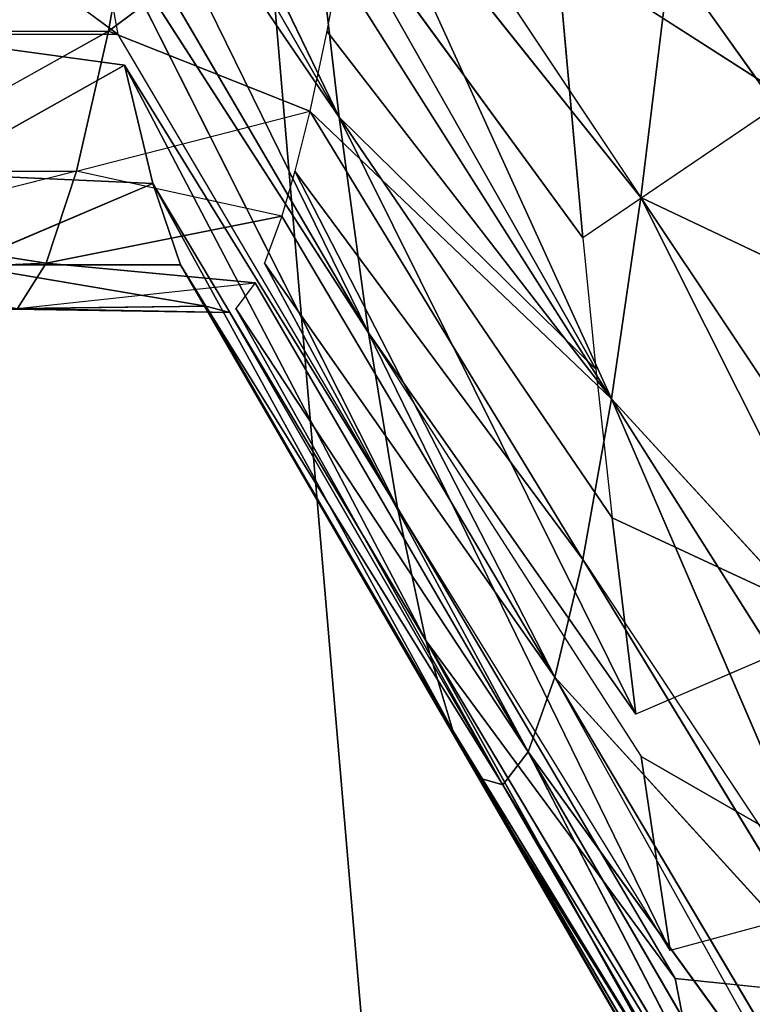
# Model space of a CAD drawing. Extents: x 143 to 263, y -61 to 82.
# Tile 533 of 656: x 247.943 to 248.237, y 70.385 to 70.78. Entities that reach past the tile are written whole.
import ezdxf

# ---------------------------------------------------------------- set-up
doc = ezdxf.new("R2010")
doc.units = 0
doc.header["$LTSCALE"] = 25.4
doc.layers.get('0').update_dxf_attribs({"color": 13, "linetype": 'CONTINUOUS'})

# ---------------------------------------------------------------- blocks, each defined once
blk = doc.blocks.new('ICE-BALL-8126_STL')
at = {"color": 41}
for p, q in [((11.42806, 44.34014, 93.90325), (11.58173, 44.44952, 93.79245)), ((11.42806, 44.34014, 93.90325), (11.58173, 44.44952, 93.79245)), ((11.52429, 44.32842, 94.05195), (11.58173, 44.44952, 93.79245)), ((11.52429, 44.32842, 94.05195), (11.58173, 44.44952, 93.79245)), ((11.68831, 44.43779, 93.95715), (11.52429, 44.32842, 94.05195)), ((11.68831, 44.43779, 93.95715), (11.52429, 44.32842, 94.05195)), ((11.73138, 44.43243, 94.03579), (11.52429, 44.32842, 94.05195)), ((11.73138, 44.43243, 94.03579), (11.52429, 44.32842, 94.05195)), ((11.73138, 44.43243, 94.03579), (11.6051, 44.3167, 94.20957)), ((11.73138, 44.43243, 94.03579), (11.6051, 44.3167, 94.20957)), ((11.84639, 44.43131, 95.5601), (11.83741, 44.34221, 95.58592)), ((11.6051, 44.3167, 94.20957), (11.77781, 44.42607, 94.13174)), ((11.6051, 44.3167, 94.20957), (11.77781, 44.42607, 94.13174)), ((11.80342, 44.42409, 95.67464), (11.74839, 44.32864, 95.79641)), ((11.80342, 44.42409, 95.67464), (11.82613, 44.34026, 95.61684)), ((11.6051, 44.3167, 94.20957), (11.83741, 44.41661, 94.27989)), ((11.6051, 44.3167, 94.20957), (11.83741, 44.41661, 94.27989)), ((11.66938, 44.30515, 94.37367), (11.83741, 44.41661, 94.27989)), ((11.66938, 44.30515, 94.37367), (11.84901, 44.41452, 94.3135)), ((11.71653, 44.29395, 94.54167), (11.84901, 44.41452, 94.3135)), ((11.71653, 44.29395, 94.54167), (11.84901, 44.41452, 94.3135)), ((11.69577, 44.40942, 95.89565), (11.65272, 44.31689, 95.96781)), ((11.69577, 44.40942, 95.89565), (11.73137, 44.32638, 95.83005)), ((11.90124, 44.40332, 94.49957), (11.71653, 44.29395, 94.54167)), ((11.90921, 44.40118, 94.53617), (11.71653, 44.29395, 94.54167)), ((11.90921, 44.40118, 94.53617), (11.74651, 44.28324, 94.71096)), ((11.90921, 44.40118, 94.53617), (11.74651, 44.28324, 94.71096)), ((11.93444, 44.39261, 94.68707), (11.74651, 44.28324, 94.71096)), ((11.93444, 44.39261, 94.68707), (11.74651, 44.28324, 94.71096)), ((11.48466, 44.38748, 96.19715), (11.42513, 44.29474, 96.26389)), ((11.48466, 44.38748, 96.19715), (11.54051, 44.30521, 96.12846)), ((11.94545, 44.38644, 94.79984), (11.74651, 44.28324, 94.71096)), ((11.94545, 44.38644, 94.79984), (11.74651, 44.28324, 94.71096)), ((11.94545, 44.38644, 94.79984), (11.75973, 44.27315, 94.87905)), ((11.94545, 44.38644, 94.79984), (11.75973, 44.27315, 94.87905)), ((11.94909, 44.38253, 94.87325), (11.75695, 44.26345, 95.04557)), ((11.94909, 44.38253, 94.87325), (11.75695, 44.26345, 95.04557)), ((11.94909, 44.38253, 94.87325), (11.75973, 44.27315, 94.87905)), ((11.94909, 44.38253, 94.87325), (11.75973, 44.27315, 94.87905)), ((11.73792, 44.25313, 95.21436), (11.946, 44.37282, 95.05769)), ((11.73792, 44.25313, 95.21436), (11.946, 44.37282, 95.05769)), ((11.75695, 44.26345, 95.04557), (11.946, 44.37282, 95.05769)), ((11.75695, 44.26345, 95.04557), (11.946, 44.37282, 95.05769)), ((11.92492, 44.36251, 95.24464), (11.73792, 44.25313, 95.21436)), ((11.92492, 44.36251, 95.24464), (11.73792, 44.25313, 95.21436)), ((11.90921, 44.35763, 95.32964), (11.70193, 44.24223, 95.38348)), ((11.90921, 44.35763, 95.32964), (11.70193, 44.24223, 95.38348)), ((11.90921, 44.35763, 95.32964), (11.73792, 44.25313, 95.21436)), ((11.90921, 44.35763, 95.32964), (11.73792, 44.25313, 95.21436)), ((11.88506, 44.35161, 95.43196), (11.70193, 44.24223, 95.38348)), ((11.88506, 44.35161, 95.43196), (11.70193, 44.24223, 95.38348)), ((11.83741, 44.34221, 95.58592), (11.88506, 44.35161, 95.43196)), ((11.83741, 44.34221, 95.58592), (11.88506, 44.35161, 95.43196)), ((11.83741, 44.34221, 95.58592), (11.64872, 44.23089, 95.5504)), ((11.83741, 44.34221, 95.58592), (11.70193, 44.24223, 95.38348)), ((11.83741, 44.34221, 95.58592), (11.70193, 44.24223, 95.38348)), ((11.42806, 44.34014, 93.90325), (11.52429, 44.32842, 94.05195)), ((11.42806, 44.34014, 93.90325), (11.52429, 44.32842, 94.05195)), ((11.82613, 44.34026, 95.61684), (11.57854, 44.21926, 95.71252)), ((11.82613, 44.34026, 95.61684), (11.57854, 44.21926, 95.71252)), ((11.82613, 44.34026, 95.61684), (11.64872, 44.23089, 95.5504)), ((11.74839, 44.32864, 95.79641), (11.82613, 44.34026, 95.61684)), ((11.74839, 44.32864, 95.79641), (11.82613, 44.34026, 95.61684)), ((11.36027, 44.21904, 94.14674), (11.52429, 44.32842, 94.05195)), ((11.38298, 44.21558, 94.18741), (11.52429, 44.32842, 94.05195)), ((11.49216, 44.20752, 95.86727), (11.73137, 44.32638, 95.83005)), ((11.49216, 44.20752, 95.86727), (11.73137, 44.32638, 95.83005)), ((11.6051, 44.3167, 94.20957), (11.52429, 44.32842, 94.05195)), ((11.6051, 44.3167, 94.20957), (11.52429, 44.32842, 94.05195)), ((11.57854, 44.21926, 95.71252), (11.74839, 44.32864, 95.79641)), ((11.57854, 44.21926, 95.71252), (11.73137, 44.32638, 95.83005)), ((11.65272, 44.31689, 95.96781), (11.73137, 44.32638, 95.83005)), ((11.65272, 44.31689, 95.96781), (11.73137, 44.32638, 95.83005)), ((11.6051, 44.3167, 94.20957), (11.43238, 44.20732, 94.28741)), ((11.6051, 44.3167, 94.20957), (11.43238, 44.20732, 94.28741)), ((11.4577, 44.20256, 94.34681), (11.6051, 44.3167, 94.20957)), ((11.4577, 44.20256, 94.34681), (11.6051, 44.3167, 94.20957)), ((11.6051, 44.3167, 94.20957), (11.48974, 44.19577, 94.43385)), ((11.6051, 44.3167, 94.20957), (11.48974, 44.19577, 94.43385)), ((11.65272, 44.31689, 95.96781), (11.49216, 44.20752, 95.86727)), ((11.65272, 44.31689, 95.96781), (11.49216, 44.20752, 95.86727)), ((11.59309, 44.31046, 96.05744), (11.65272, 44.31689, 95.96781)), ((11.6051, 44.3167, 94.20957), (11.66938, 44.30515, 94.37367)), ((11.6051, 44.3167, 94.20957), (11.66938, 44.30515, 94.37367)), ((11.59309, 44.31046, 96.05744), (11.39085, 44.19584, 96.01231)), ((11.59309, 44.31046, 96.05744), (11.39085, 44.19584, 96.01231)), ((11.59309, 44.31046, 96.05744), (11.49216, 44.20752, 95.86727)), ((11.59309, 44.31046, 96.05744), (11.49216, 44.20752, 95.86727)), ((11.54051, 44.30521, 96.12846), (11.59309, 44.31046, 96.05744)), ((11.39085, 44.19584, 96.01231), (11.54051, 44.30521, 96.12846)), ((11.39085, 44.19584, 96.01231), (11.54051, 44.30521, 96.12846)), ((11.42513, 44.29474, 96.26389), (11.54051, 44.30521, 96.12846)), ((11.42513, 44.29474, 96.26389), (11.54051, 44.30521, 96.12846)), ((11.66938, 44.30515, 94.37367), (11.48974, 44.19577, 94.43385)), ((11.66938, 44.30515, 94.37367), (11.48974, 44.19577, 94.43385)), ((11.66938, 44.30515, 94.37367), (11.51374, 44.18984, 94.51222)), ((11.66938, 44.30515, 94.37367), (11.51374, 44.18984, 94.51222)), ((11.66938, 44.30515, 94.37367), (11.71653, 44.29395, 94.54167)), ((11.66938, 44.30515, 94.37367), (11.71653, 44.29395, 94.54167)), ((11.71653, 44.29395, 94.54167), (11.51374, 44.18984, 94.51222)), ((11.71653, 44.29395, 94.54167), (11.51374, 44.18984, 94.51222)), ((11.71653, 44.29395, 94.54167), (11.53183, 44.18457, 94.58377)), ((11.71653, 44.29395, 94.54167), (11.53183, 44.18457, 94.58377)), ((11.71653, 44.29395, 94.54167), (11.5507, 44.17765, 94.68044)), ((11.71653, 44.29395, 94.54167), (11.5507, 44.17765, 94.68044)), ((11.74651, 44.28324, 94.71096), (11.71653, 44.29395, 94.54167)), ((11.74651, 44.28324, 94.71096), (11.71653, 44.29395, 94.54167)), ((11.74651, 44.28324, 94.71096), (11.5507, 44.17765, 94.68044)), ((11.55858, 44.17386, 94.73484), (11.74651, 44.28324, 94.71096)), ((11.74651, 44.28324, 94.71096), (11.56883, 44.16618, 94.8483)), ((11.74651, 44.28324, 94.71096), (11.56883, 44.16618, 94.8483)), ((11.74651, 44.28324, 94.71096), (11.75973, 44.27315, 94.87905)), ((11.74651, 44.28324, 94.71096), (11.75973, 44.27315, 94.87905)), ((11.75973, 44.27315, 94.87905), (11.56789, 44.15407, 95.03345)), ((11.75973, 44.27315, 94.87905), (11.56789, 44.15407, 95.03345)), ((11.75973, 44.27315, 94.87905), (11.56883, 44.16618, 94.8483)), ((11.75973, 44.27315, 94.87905), (11.57038, 44.16378, 94.88484)), ((11.75973, 44.27315, 94.87905), (11.75695, 44.26345, 95.04557)), ((11.75973, 44.27315, 94.87905), (11.75695, 44.26345, 95.04557)), ((11.75695, 44.26345, 95.04557), (11.55127, 44.14391, 95.18185)), ((11.75695, 44.26345, 95.04557), (11.55127, 44.14391, 95.18185)), ((11.75695, 44.26345, 95.04557), (11.56789, 44.15407, 95.03345)), ((11.75695, 44.26345, 95.04557), (11.56789, 44.15407, 95.03345)), ((11.75695, 44.26345, 95.04557), (11.73792, 44.25313, 95.21436)), ((11.75695, 44.26345, 95.04557), (11.73792, 44.25313, 95.21436)), ((11.73792, 44.25313, 95.21436), (11.51879, 44.13286, 95.33499)), ((11.73792, 44.25313, 95.21436), (11.51879, 44.13286, 95.33499)), ((11.73792, 44.25313, 95.21436), (11.55127, 44.14391, 95.18185)), ((11.73792, 44.25313, 95.21436), (11.55127, 44.14391, 95.18185)), ((11.70193, 44.24223, 95.38348), (11.73792, 44.25313, 95.21436)), ((11.70193, 44.24223, 95.38348), (11.73792, 44.25313, 95.21436)), ((11.70193, 44.24223, 95.38348), (11.47131, 44.12151, 95.48396)), ((11.70193, 44.24223, 95.38348), (11.47131, 44.12151, 95.48396)), ((11.51879, 44.13286, 95.33499), (11.70193, 44.24223, 95.38348)), ((11.51879, 44.13286, 95.33499), (11.70193, 44.24223, 95.38348)), ((11.70193, 44.24223, 95.38348), (11.64872, 44.23089, 95.5504)), ((11.70193, 44.24223, 95.38348), (11.64872, 44.23089, 95.5504)), ((11.40868, 44.10989, 95.62863), (11.64872, 44.23089, 95.5504)), ((11.40868, 44.10989, 95.62863), (11.64872, 44.23089, 95.5504)), ((11.64872, 44.23089, 95.5504), (11.45906, 44.11903, 95.51561)), ((11.64872, 44.23089, 95.5504), (11.47131, 44.12151, 95.48396)), ((11.64872, 44.23089, 95.5504), (11.57854, 44.21926, 95.71252)), ((11.64872, 44.23089, 95.5504), (11.57854, 44.21926, 95.71252)), ((11.33159, 44.09814, 95.76673), (11.57854, 44.21926, 95.71252)), ((11.33159, 44.09814, 95.76673), (11.57854, 44.21926, 95.71252)), ((11.38473, 44.106, 95.67516), (11.57854, 44.21926, 95.71252)), ((11.57854, 44.21926, 95.71252), (11.40868, 44.10989, 95.62863)), ((11.57854, 44.21926, 95.71252), (11.49216, 44.20752, 95.86727)), ((11.57854, 44.21926, 95.71252), (11.49216, 44.20752, 95.86727)), ((11.38298, 44.21558, 94.18741), (11.4577, 44.11506, 94.34681)), ((11.49216, 44.20752, 95.86727), (11.24119, 44.08646, 95.89616)), ((11.49216, 44.20752, 95.86727), (11.24119, 44.08646, 95.89616)), ((11.29283, 44.09291, 95.82565), (11.49216, 44.20752, 95.86727)), ((11.29283, 44.09291, 95.82565), (11.49216, 44.20752, 95.86727)), ((11.33159, 44.09814, 95.76673), (11.49216, 44.20752, 95.86727)), ((11.33159, 44.09814, 95.76673), (11.49216, 44.20752, 95.86727)), ((11.39085, 44.19584, 96.01231), (11.49216, 44.20752, 95.86727)), ((11.39085, 44.19584, 96.01231), (11.49216, 44.20752, 95.86727)), ((11.43238, 44.20732, 94.28741), (11.4577, 44.20256, 94.34681)), ((11.4577, 44.20256, 94.34681), (11.48974, 44.19577, 94.43385)), ((11.4577, 44.11506, 94.34681), (11.48974, 44.19577, 94.43385)), ((11.51374, 44.10234, 94.51222), (11.48974, 44.19577, 94.43385)), ((11.48974, 44.19577, 94.43385), (11.51374, 44.18984, 94.51222)), ((11.51374, 44.18984, 94.51222), (11.53183, 44.18457, 94.58377)), ((11.53183, 44.18457, 94.58377), (11.51374, 44.10234, 94.51222)), ((11.53183, 44.18457, 94.58377), (11.5507, 44.09015, 94.68044)), ((11.53183, 44.18457, 94.58377), (11.5507, 44.17765, 94.68044)), ((11.5507, 44.09015, 94.68044), (11.55858, 44.17386, 94.73484)), ((11.56883, 44.07868, 94.8483), (11.55858, 44.17386, 94.73484)), ((11.55858, 44.17386, 94.73484), (11.56883, 44.16618, 94.8483)), ((11.57038, 44.16378, 94.88484), (11.56789, 44.15407, 95.03345)), ((11.57038, 44.16378, 94.88484), (11.56789, 44.15407, 95.03345)), ((11.57038, 44.16378, 94.88484), (11.56883, 44.07868, 94.8483)), ((11.57038, 44.16378, 94.88484), (11.56902, 44.06786, 95.01403)), ((11.57038, 44.16378, 94.88484), (11.56902, 44.06786, 95.01403)), ((11.56789, 44.15407, 95.03345), (11.55127, 44.14391, 95.18185)), ((11.55127, 44.05641, 95.18185), (11.56789, 44.15407, 95.03345)), ((11.55127, 44.05641, 95.18185), (11.56789, 44.15407, 95.03345)), ((11.56789, 44.15407, 95.03345), (11.55127, 44.14391, 95.18185)), ((11.56902, 44.06786, 95.01403), (11.56789, 44.15407, 95.03345)), ((11.56902, 44.06786, 95.01403), (11.56789, 44.15407, 95.03345)), ((11.55127, 44.14391, 95.18185), (11.51879, 44.13286, 95.33499)), ((11.55127, 44.14391, 95.18185), (11.51879, 44.13286, 95.33499)), ((11.55127, 44.14391, 95.18185), (11.55127, 44.05641, 95.18185)), ((11.55127, 44.14391, 95.18185), (11.55127, 44.05641, 95.18185)), ((11.51879, 44.13286, 95.33499), (11.47131, 44.12151, 95.48396)), ((11.51879, 44.13286, 95.33499), (11.47131, 44.12151, 95.48396)), ((11.51879, 44.13286, 95.33499), (11.51471, 44.04424, 95.3501)), ((11.51879, 44.13286, 95.33499), (11.51471, 44.04424, 95.3501)), ((11.51879, 44.13286, 95.33499), (11.55127, 44.05641, 95.18185)), ((11.51879, 44.13286, 95.33499), (11.55127, 44.05641, 95.18185)), ((11.47131, 44.12151, 95.48396), (11.45906, 44.03152, 95.51561)), ((11.47131, 44.12151, 95.48396), (11.51471, 44.04424, 95.3501)), ((11.47131, 44.12151, 95.48396), (11.51471, 44.04424, 95.3501)), ((11.45906, 44.11903, 95.51561), (11.38473, 44.01851, 95.67516)), ((11.45906, 44.11903, 95.51561), (11.40868, 44.10989, 95.62863)), ((11.45906, 44.11903, 95.51561), (11.45906, 44.03152, 95.51561)), ((11.4577, 44.11506, 94.34681), (11.51374, 44.10234, 94.51222)), ((11.51374, 44.01484, 94.51222), (11.4577, 44.11506, 94.34681)), ((11.4577, 44.02756, 94.34681), (11.4577, 44.11506, 94.34681)), ((11.4577, 44.11506, 94.34681), (11.51374, 44.10234, 94.51222)), ((11.51374, 44.01484, 94.51222), (11.51374, 44.10234, 94.51222)), ((11.5507, 44.09015, 94.68044), (11.51374, 44.10234, 94.51222)), ((11.5507, 44.09015, 94.68044), (11.51374, 44.10234, 94.51222)), ((11.51374, 44.10234, 94.51222), (11.53772, 44.00762, 94.61071)), ((11.5507, 44.09015, 94.68044), (11.53772, 44.00762, 94.61071)), ((11.5507, 44.09015, 94.68044), (11.55457, 44.0009, 94.70549)), ((11.5507, 44.09015, 94.68044), (11.56883, 44.07868, 94.8483)), ((11.5507, 44.09015, 94.68044), (11.56883, 44.07868, 94.8483))]:
    blk.add_line(p, q, dxfattribs=at)
mesh = blk.add_polyface(dxfattribs=at)
corners = [(21.2, 45.01358, 80.03829), (0, 43.20555, 75.32821), (21.2, 43.20555, 75.32821), (0, 45.01358, 80.03829)]
mesh.append_faces([[corners[k] for k in face] for face in [(0, 1, 2), (1, 0, 3)]], dxfattribs={"vtx0": -1, "color": 41})
mesh = blk.add_polyface(dxfattribs=at)
corners = [(21.2, 43.20555, 114.53761), (0, 45.01358, 109.82753), (21.2, 45.01358, 109.82753), (0, 43.20555, 114.53761)]
mesh.append_faces([[corners[k] for k in face] for face in [(0, 1, 2), (1, 0, 3)]], dxfattribs={"vtx0": -1, "color": 41})
mesh = blk.add_polyface(dxfattribs=at)
corners = [(0, 42.68692, 119.56032), (23, 44.9885, 114.9556), (0, 44.9885, 114.9556), (23, 42.68692, 119.56032)]
mesh.append_faces([[corners[k] for k in face] for face in [(0, 1, 2), (1, 0, 3)]], dxfattribs={"vtx0": -1, "color": 41})
mesh = blk.add_polyface(dxfattribs=at)
corners = [(0, 44.9885, 74.91022), (23, 42.68692, 70.3055), (0, 42.68692, 70.3055), (23, 44.9885, 74.91022)]
mesh.append_faces([[corners[k] for k in face] for face in [(0, 1, 2), (1, 0, 3)]], dxfattribs={"vtx0": -1, "color": 41})
mesh = blk.add_polyface(dxfattribs=at)
corners = [(11.42806, 44.34014, 93.90325), (11.45979, 44.46106, 93.64004), (11.31797, 44.35168, 93.76564)]
mesh.append_faces([[corners[k] for k in face] for face in [(0, 1, 2)]], dxfattribs={"color": 41})
mesh = blk.add_polyface(dxfattribs=at)
corners = [(11.42806, 44.34014, 93.90325), (11.58173, 44.44952, 93.79245), (11.45979, 44.46106, 93.64004)]
mesh.append_faces([[corners[k] for k in face] for face in [(0, 1, 2)]], dxfattribs={"color": 41})
mesh = blk.add_polyface(dxfattribs=at)
corners = [(11.52429, 44.32842, 94.05195), (11.58173, 44.44952, 93.79245), (11.42806, 44.34014, 93.90325)]
mesh.append_faces([[corners[k] for k in face] for face in [(0, 1, 2)]], dxfattribs={"color": 41})
mesh = blk.add_polyface(dxfattribs=at)
corners = [(11.52429, 44.32842, 94.05195), (11.68831, 44.43779, 93.95715), (11.58173, 44.44952, 93.79245)]
mesh.append_faces([[corners[k] for k in face] for face in [(0, 1, 2)]], dxfattribs={"color": 41})
mesh = blk.add_polyface(dxfattribs=at)
corners = [(11.52429, 44.32842, 94.05195), (11.73138, 44.43243, 94.03579), (11.68831, 44.43779, 93.95715)]
mesh.append_faces([[corners[k] for k in face] for face in [(0, 1, 2)]], dxfattribs={"color": 41})
mesh = blk.add_polyface(dxfattribs=at)
corners = [(11.6051, 44.3167, 94.20957), (11.73138, 44.43243, 94.03579), (11.52429, 44.32842, 94.05195)]
mesh.append_faces([[corners[k] for k in face] for face in [(0, 1, 2)]], dxfattribs={"color": 41})
mesh = blk.add_polyface(dxfattribs=at)
corners = [(11.6051, 44.3167, 94.20957), (11.77781, 44.42607, 94.13174), (11.73138, 44.43243, 94.03579)]
mesh.append_faces([[corners[k] for k in face] for face in [(0, 1, 2)]], dxfattribs={"color": 41})
mesh = blk.add_polyface(dxfattribs=at)
corners = [(11.84639, 44.43131, 95.5601), (11.88506, 44.35161, 95.43196), (11.83741, 44.34221, 95.58592)]
mesh.append_faces([[corners[k] for k in face] for face in [(0, 1, 2)]], dxfattribs={"color": 41})
mesh = blk.add_polyface(dxfattribs=at)
corners = [(11.83741, 44.41661, 94.27989), (11.77781, 44.42607, 94.13174), (11.6051, 44.3167, 94.20957)]
mesh.append_faces([[corners[k] for k in face] for face in [(0, 1, 2)]], dxfattribs={"color": 41})
mesh = blk.add_polyface(dxfattribs=at)
corners = [(11.80342, 44.42409, 95.67464), (11.82613, 44.34026, 95.61684), (11.74839, 44.32864, 95.79641)]
mesh.append_faces([[corners[k] for k in face] for face in [(0, 1, 2)]], dxfattribs={"color": 41})
mesh = blk.add_polyface(dxfattribs=at)
corners = [(11.66938, 44.30515, 94.37367), (11.83741, 44.41661, 94.27989), (11.6051, 44.3167, 94.20957)]
mesh.append_faces([[corners[k] for k in face] for face in [(0, 1, 2)]], dxfattribs={"color": 41})
mesh = blk.add_polyface(dxfattribs=at)
corners = [(11.71653, 44.29395, 94.54167), (11.84901, 44.41452, 94.3135), (11.66938, 44.30515, 94.37367)]
mesh.append_faces([[corners[k] for k in face] for face in [(0, 1, 2)]], dxfattribs={"color": 41})
mesh = blk.add_polyface(dxfattribs=at)
corners = [(11.71653, 44.29395, 94.54167), (11.90124, 44.40332, 94.49957), (11.84901, 44.41452, 94.3135)]
mesh.append_faces([[corners[k] for k in face] for face in [(0, 1, 2)]], dxfattribs={"color": 41})
mesh = blk.add_polyface(dxfattribs=at)
corners = [(11.69577, 44.40942, 95.89565), (11.73137, 44.32638, 95.83005), (11.65272, 44.31689, 95.96781)]
mesh.append_faces([[corners[k] for k in face] for face in [(0, 1, 2)]], dxfattribs={"color": 41})
mesh = blk.add_polyface(dxfattribs=at)
corners = [(11.74651, 44.28324, 94.71096), (11.90921, 44.40118, 94.53617), (11.71653, 44.29395, 94.54167)]
mesh.append_faces([[corners[k] for k in face] for face in [(0, 1, 2)]], dxfattribs={"color": 41})
mesh = blk.add_polyface(dxfattribs=at)
corners = [(11.74651, 44.28324, 94.71096), (11.93444, 44.39261, 94.68707), (11.90921, 44.40118, 94.53617)]
mesh.append_faces([[corners[k] for k in face] for face in [(0, 1, 2)]], dxfattribs={"color": 41})
mesh = blk.add_polyface(dxfattribs=at)
corners = [(11.94545, 44.38644, 94.79984), (11.93444, 44.39261, 94.68707), (11.74651, 44.28324, 94.71096)]
mesh.append_faces([[corners[k] for k in face] for face in [(0, 1, 2)]], dxfattribs={"color": 41})
mesh = blk.add_polyface(dxfattribs=at)
corners = [(11.48466, 44.38748, 96.19715), (11.54051, 44.30521, 96.12846), (11.42513, 44.29474, 96.26389)]
mesh.append_faces([[corners[k] for k in face] for face in [(0, 1, 2)]], dxfattribs={"color": 41})
mesh = blk.add_polyface(dxfattribs=at)
corners = [(11.75973, 44.27315, 94.87905), (11.94545, 44.38644, 94.79984), (11.74651, 44.28324, 94.71096)]
mesh.append_faces([[corners[k] for k in face] for face in [(0, 1, 2)]], dxfattribs={"color": 41})
mesh = blk.add_polyface(dxfattribs=at)
corners = [(11.75973, 44.27315, 94.87905), (11.94909, 44.38253, 94.87325), (11.94545, 44.38644, 94.79984)]
mesh.append_faces([[corners[k] for k in face] for face in [(0, 1, 2)]], dxfattribs={"color": 41})
mesh = blk.add_polyface(dxfattribs=at)
corners = [(11.75695, 44.26345, 95.04557), (11.94909, 44.38253, 94.87325), (11.75973, 44.27315, 94.87905)]
mesh.append_faces([[corners[k] for k in face] for face in [(0, 1, 2)]], dxfattribs={"color": 41})
mesh = blk.add_polyface(dxfattribs=at)
corners = [(11.946, 44.37282, 95.05769), (11.94909, 44.38253, 94.87325), (11.75695, 44.26345, 95.04557)]
mesh.append_faces([[corners[k] for k in face] for face in [(0, 1, 2)]], dxfattribs={"color": 41})
mesh = blk.add_polyface(dxfattribs=at)
corners = [(11.92492, 44.36251, 95.24464), (11.946, 44.37282, 95.05769), (11.73792, 44.25313, 95.21436)]
mesh.append_faces([[corners[k] for k in face] for face in [(0, 1, 2)]], dxfattribs={"color": 41})
mesh = blk.add_polyface(dxfattribs=at)
corners = [(11.73792, 44.25313, 95.21436), (11.946, 44.37282, 95.05769), (11.75695, 44.26345, 95.04557)]
mesh.append_faces([[corners[k] for k in face] for face in [(0, 1, 2)]], dxfattribs={"color": 41})
mesh = blk.add_polyface(dxfattribs=at)
corners = [(11.90921, 44.35763, 95.32964), (11.92492, 44.36251, 95.24464), (11.73792, 44.25313, 95.21436)]
mesh.append_faces([[corners[k] for k in face] for face in [(0, 1, 2)]], dxfattribs={"color": 41})
mesh = blk.add_polyface(dxfattribs=at)
corners = [(11.70193, 44.24223, 95.38348), (11.90921, 44.35763, 95.32964), (11.73792, 44.25313, 95.21436)]
mesh.append_faces([[corners[k] for k in face] for face in [(0, 1, 2)]], dxfattribs={"color": 41})
mesh = blk.add_polyface(dxfattribs=at)
corners = [(11.88506, 44.35161, 95.43196), (11.90921, 44.35763, 95.32964), (11.70193, 44.24223, 95.38348)]
mesh.append_faces([[corners[k] for k in face] for face in [(0, 1, 2)]], dxfattribs={"color": 41})
mesh = blk.add_polyface(dxfattribs=at)
corners = [(11.83741, 44.34221, 95.58592), (11.88506, 44.35161, 95.43196), (11.70193, 44.24223, 95.38348)]
mesh.append_faces([[corners[k] for k in face] for face in [(0, 1, 2)]], dxfattribs={"color": 41})
mesh = blk.add_polyface(dxfattribs=at)
corners = [(11.83741, 44.34221, 95.58592), (11.70193, 44.24223, 95.38348), (11.64872, 44.23089, 95.5504)]
mesh.append_faces([[corners[k] for k in face] for face in [(0, 1, 2)]], dxfattribs={"color": 41})
mesh = blk.add_polyface(dxfattribs=at)
corners = [(11.36027, 44.21904, 94.14674), (11.52429, 44.32842, 94.05195), (11.42806, 44.34014, 93.90325)]
mesh.append_faces([[corners[k] for k in face] for face in [(0, 1, 2)]], dxfattribs={"color": 41})
mesh = blk.add_polyface(dxfattribs=at)
corners = [(11.57854, 44.21926, 95.71252), (11.82613, 44.34026, 95.61684), (11.64872, 44.23089, 95.5504)]
mesh.append_faces([[corners[k] for k in face] for face in [(0, 1, 2)]], dxfattribs={"color": 41})
mesh = blk.add_polyface(dxfattribs=at)
corners = [(11.74839, 44.32864, 95.79641), (11.82613, 44.34026, 95.61684), (11.57854, 44.21926, 95.71252)]
mesh.append_faces([[corners[k] for k in face] for face in [(0, 1, 2)]], dxfattribs={"color": 41})
mesh = blk.add_polyface(dxfattribs=at)
corners = [(11.38298, 44.21558, 94.18741), (11.6051, 44.3167, 94.20957), (11.52429, 44.32842, 94.05195), (11.43238, 44.20732, 94.28741)]
mesh.append_faces([[corners[k] for k in face] for face in [(0, 1, 2), (1, 0, 3)]], dxfattribs={"vtx0": -1, "color": 41})
mesh = blk.add_polyface(dxfattribs=at)
corners = [(11.65272, 44.31689, 95.96781), (11.73137, 44.32638, 95.83005), (11.49216, 44.20752, 95.86727)]
mesh.append_faces([[corners[k] for k in face] for face in [(0, 1, 2)]], dxfattribs={"color": 41})
mesh = blk.add_polyface(dxfattribs=at)
corners = [(11.49216, 44.20752, 95.86727), (11.73137, 44.32638, 95.83005), (11.57854, 44.21926, 95.71252)]
mesh.append_faces([[corners[k] for k in face] for face in [(0, 1, 2)]], dxfattribs={"color": 41})
mesh = blk.add_polyface(dxfattribs=at)
corners = [(11.4577, 44.20256, 94.34681), (11.6051, 44.3167, 94.20957), (11.43238, 44.20732, 94.28741)]
mesh.append_faces([[corners[k] for k in face] for face in [(0, 1, 2)]], dxfattribs={"color": 41})
mesh = blk.add_polyface(dxfattribs=at)
corners = [(11.48974, 44.19577, 94.43385), (11.6051, 44.3167, 94.20957), (11.4577, 44.20256, 94.34681)]
mesh.append_faces([[corners[k] for k in face] for face in [(0, 1, 2)]], dxfattribs={"color": 41})
mesh = blk.add_polyface(dxfattribs=at)
corners = [(11.48974, 44.19577, 94.43385), (11.66938, 44.30515, 94.37367), (11.6051, 44.3167, 94.20957)]
mesh.append_faces([[corners[k] for k in face] for face in [(0, 1, 2)]], dxfattribs={"color": 41})
mesh = blk.add_polyface(dxfattribs=at)
corners = [(11.59309, 44.31046, 96.05744), (11.65272, 44.31689, 95.96781), (11.49216, 44.20752, 95.86727)]
mesh.append_faces([[corners[k] for k in face] for face in [(0, 1, 2)]], dxfattribs={"color": 41})
mesh = blk.add_polyface(dxfattribs=at)
corners = [(11.59309, 44.31046, 96.05744), (11.49216, 44.20752, 95.86727), (11.39085, 44.19584, 96.01231)]
mesh.append_faces([[corners[k] for k in face] for face in [(0, 1, 2)]], dxfattribs={"color": 41})
mesh = blk.add_polyface(dxfattribs=at)
corners = [(11.54051, 44.30521, 96.12846), (11.59309, 44.31046, 96.05744), (11.39085, 44.19584, 96.01231)]
mesh.append_faces([[corners[k] for k in face] for face in [(0, 1, 2)]], dxfattribs={"color": 41})
mesh = blk.add_polyface(dxfattribs=at)
corners = [(11.42513, 44.29474, 96.26389), (11.54051, 44.30521, 96.12846), (11.39085, 44.19584, 96.01231)]
mesh.append_faces([[corners[k] for k in face] for face in [(0, 1, 2)]], dxfattribs={"color": 41})
mesh = blk.add_polyface(dxfattribs=at)
corners = [(11.51374, 44.18984, 94.51222), (11.66938, 44.30515, 94.37367), (11.48974, 44.19577, 94.43385)]
mesh.append_faces([[corners[k] for k in face] for face in [(0, 1, 2)]], dxfattribs={"color": 41})
mesh = blk.add_polyface(dxfattribs=at)
corners = [(11.71653, 44.29395, 94.54167), (11.66938, 44.30515, 94.37367), (11.51374, 44.18984, 94.51222)]
mesh.append_faces([[corners[k] for k in face] for face in [(0, 1, 2)]], dxfattribs={"color": 41})
mesh = blk.add_polyface(dxfattribs=at)
corners = [(11.53183, 44.18457, 94.58377), (11.71653, 44.29395, 94.54167), (11.51374, 44.18984, 94.51222)]
mesh.append_faces([[corners[k] for k in face] for face in [(0, 1, 2)]], dxfattribs={"color": 41})
mesh = blk.add_polyface(dxfattribs=at)
corners = [(11.5507, 44.17765, 94.68044), (11.71653, 44.29395, 94.54167), (11.53183, 44.18457, 94.58377)]
mesh.append_faces([[corners[k] for k in face] for face in [(0, 1, 2)]], dxfattribs={"color": 41})
mesh = blk.add_polyface(dxfattribs=at)
corners = [(11.74651, 44.28324, 94.71096), (11.71653, 44.29395, 94.54167), (11.5507, 44.17765, 94.68044)]
mesh.append_faces([[corners[k] for k in face] for face in [(0, 1, 2)]], dxfattribs={"color": 41})
mesh = blk.add_polyface(dxfattribs=at)
corners = [(11.56883, 44.16618, 94.8483), (11.74651, 44.28324, 94.71096), (11.55858, 44.17386, 94.73484)]
mesh.append_faces([[corners[k] for k in face] for face in [(0, 1, 2)]], dxfattribs={"color": 41})
mesh = blk.add_polyface(dxfattribs=at)
corners = [(11.75973, 44.27315, 94.87905), (11.74651, 44.28324, 94.71096), (11.56883, 44.16618, 94.8483)]
mesh.append_faces([[corners[k] for k in face] for face in [(0, 1, 2)]], dxfattribs={"color": 41})
mesh = blk.add_polyface(dxfattribs=at)
corners = [(11.56789, 44.15407, 95.03345), (11.75973, 44.27315, 94.87905), (11.57038, 44.16378, 94.88484)]
mesh.append_faces([[corners[k] for k in face] for face in [(0, 1, 2)]], dxfattribs={"color": 41})
mesh = blk.add_polyface(dxfattribs=at)
corners = [(11.75695, 44.26345, 95.04557), (11.75973, 44.27315, 94.87905), (11.56789, 44.15407, 95.03345)]
mesh.append_faces([[corners[k] for k in face] for face in [(0, 1, 2)]], dxfattribs={"color": 41})
mesh = blk.add_polyface(dxfattribs=at)
corners = [(11.55127, 44.14391, 95.18185), (11.75695, 44.26345, 95.04557), (11.56789, 44.15407, 95.03345)]
mesh.append_faces([[corners[k] for k in face] for face in [(0, 1, 2)]], dxfattribs={"color": 41})
mesh = blk.add_polyface(dxfattribs=at)
corners = [(11.73792, 44.25313, 95.21436), (11.75695, 44.26345, 95.04557), (11.55127, 44.14391, 95.18185)]
mesh.append_faces([[corners[k] for k in face] for face in [(0, 1, 2)]], dxfattribs={"color": 41})
mesh = blk.add_polyface(dxfattribs=at)
corners = [(11.51879, 44.13286, 95.33499), (11.73792, 44.25313, 95.21436), (11.55127, 44.14391, 95.18185)]
mesh.append_faces([[corners[k] for k in face] for face in [(0, 1, 2)]], dxfattribs={"color": 41})
mesh = blk.add_polyface(dxfattribs=at)
corners = [(11.70193, 44.24223, 95.38348), (11.73792, 44.25313, 95.21436), (11.51879, 44.13286, 95.33499)]
mesh.append_faces([[corners[k] for k in face] for face in [(0, 1, 2)]], dxfattribs={"color": 41})
mesh = blk.add_polyface(dxfattribs=at)
corners = [(11.47131, 44.12151, 95.48396), (11.70193, 44.24223, 95.38348), (11.51879, 44.13286, 95.33499)]
mesh.append_faces([[corners[k] for k in face] for face in [(0, 1, 2)]], dxfattribs={"color": 41})
mesh = blk.add_polyface(dxfattribs=at)
corners = [(11.64872, 44.23089, 95.5504), (11.70193, 44.24223, 95.38348), (11.47131, 44.12151, 95.48396)]
mesh.append_faces([[corners[k] for k in face] for face in [(0, 1, 2)]], dxfattribs={"color": 41})
mesh = blk.add_polyface(dxfattribs=at)
corners = [(11.57854, 44.21926, 95.71252), (11.64872, 44.23089, 95.5504), (11.40868, 44.10989, 95.62863)]
mesh.append_faces([[corners[k] for k in face] for face in [(0, 1, 2)]], dxfattribs={"color": 41})
mesh = blk.add_polyface(dxfattribs=at)
corners = [(11.40868, 44.10989, 95.62863), (11.64872, 44.23089, 95.5504), (11.45906, 44.11903, 95.51561)]
mesh.append_faces([[corners[k] for k in face] for face in [(0, 1, 2)]], dxfattribs={"color": 41})
mesh = blk.add_polyface(dxfattribs=at)
corners = [(11.49216, 44.20752, 95.86727), (11.57854, 44.21926, 95.71252), (11.33159, 44.09814, 95.76673)]
mesh.append_faces([[corners[k] for k in face] for face in [(0, 1, 2)]], dxfattribs={"color": 41})
mesh = blk.add_polyface(dxfattribs=at)
corners = [(11.33159, 44.09814, 95.76673), (11.57854, 44.21926, 95.71252), (11.38473, 44.106, 95.67516)]
mesh.append_faces([[corners[k] for k in face] for face in [(0, 1, 2)]], dxfattribs={"color": 41})
mesh = blk.add_polyface(dxfattribs=at)
corners = [(11.4577, 44.11506, 94.34681), (11.38298, 44.12809, 94.18741), (11.4577, 44.02756, 94.34681), (11.38298, 44.21558, 94.18741)]
mesh.append_faces([[corners[k] for k in face] for face in [(0, 1, 2), (1, 0, 3)]], dxfattribs={"vtx0": -1, "color": 41})
mesh = blk.add_polyface(dxfattribs=at)
corners = [(11.24119, 44.08646, 95.89616), (11.49216, 44.20752, 95.86727), (11.29283, 44.09291, 95.82565)]
mesh.append_faces([[corners[k] for k in face] for face in [(0, 1, 2)]], dxfattribs={"color": 41})
mesh = blk.add_polyface(dxfattribs=at)
corners = [(11.39085, 44.19584, 96.01231), (11.49216, 44.20752, 95.86727), (11.24119, 44.08646, 95.89616)]
mesh.append_faces([[corners[k] for k in face] for face in [(0, 1, 2)]], dxfattribs={"color": 41})
mesh = blk.add_polyface(dxfattribs=at)
corners = [(11.49216, 44.20752, 95.86727), (11.33159, 44.09814, 95.76673), (11.29283, 44.09291, 95.82565)]
mesh.append_faces([[corners[k] for k in face] for face in [(0, 1, 2)]], dxfattribs={"color": 41})
mesh = blk.add_polyface(dxfattribs=at)
corners = [(11.48974, 44.19577, 94.43385), (11.4577, 44.11506, 94.34681), (11.51374, 44.10234, 94.51222)]
mesh.append_faces([[corners[k] for k in face] for face in [(0, 1, 2)]], dxfattribs={"color": 41})
mesh = blk.add_polyface(dxfattribs=at)
corners = [(11.53183, 44.18457, 94.58377), (11.51374, 44.10234, 94.51222), (11.5507, 44.09015, 94.68044)]
mesh.append_faces([[corners[k] for k in face] for face in [(0, 1, 2)]], dxfattribs={"color": 41})
mesh = blk.add_polyface(dxfattribs=at)
corners = [(11.55858, 44.17386, 94.73484), (11.5507, 44.09015, 94.68044), (11.56883, 44.07868, 94.8483)]
mesh.append_faces([[corners[k] for k in face] for face in [(0, 1, 2)]], dxfattribs={"color": 41})
mesh = blk.add_polyface(dxfattribs=at)
corners = [(11.57038, 44.16378, 94.88484), (11.56902, 44.06786, 95.01403), (11.56789, 44.15407, 95.03345)]
mesh.append_faces([[corners[k] for k in face] for face in [(0, 1, 2)]], dxfattribs={"color": 41})
mesh = blk.add_polyface(dxfattribs=at)
corners = [(11.57038, 44.16378, 94.88484), (11.56883, 44.07868, 94.8483), (11.56902, 44.06786, 95.01403)]
mesh.append_faces([[corners[k] for k in face] for face in [(0, 1, 2)]], dxfattribs={"color": 41})
mesh = blk.add_polyface(dxfattribs=at)
corners = [(11.56789, 44.15407, 95.03345), (11.55127, 44.05641, 95.18185), (11.55127, 44.14391, 95.18185)]
mesh.append_faces([[corners[k] for k in face] for face in [(0, 1, 2)]], dxfattribs={"color": 41})
mesh = blk.add_polyface(dxfattribs=at)
corners = [(11.56789, 44.15407, 95.03345), (11.56902, 44.06786, 95.01403), (11.55127, 44.05641, 95.18185)]
mesh.append_faces([[corners[k] for k in face] for face in [(0, 1, 2)]], dxfattribs={"color": 41})
mesh = blk.add_polyface(dxfattribs=at)
corners = [(11.55127, 44.14391, 95.18185), (11.55127, 44.05641, 95.18185), (11.51879, 44.13286, 95.33499)]
mesh.append_faces([[corners[k] for k in face] for face in [(0, 1, 2)]], dxfattribs={"color": 41})
mesh = blk.add_polyface(dxfattribs=at)
corners = [(11.51879, 44.13286, 95.33499), (11.51471, 44.04424, 95.3501), (11.47131, 44.12151, 95.48396)]
mesh.append_faces([[corners[k] for k in face] for face in [(0, 1, 2)]], dxfattribs={"color": 41})
mesh = blk.add_polyface(dxfattribs=at)
corners = [(11.51879, 44.13286, 95.33499), (11.55127, 44.05641, 95.18185), (11.51471, 44.04424, 95.3501)]
mesh.append_faces([[corners[k] for k in face] for face in [(0, 1, 2)]], dxfattribs={"color": 41})
mesh = blk.add_polyface(dxfattribs=at)
corners = [(11.47131, 44.12151, 95.48396), (11.51471, 44.04424, 95.3501), (11.45906, 44.03152, 95.51561)]
mesh.append_faces([[corners[k] for k in face] for face in [(0, 1, 2)]], dxfattribs={"color": 41})
mesh = blk.add_polyface(dxfattribs=at)
corners = [(11.38473, 44.01851, 95.67516), (11.45906, 44.03152, 95.51561), (11.38473, 43.931, 95.67516), (11.45906, 44.11903, 95.51561)]
mesh.append_faces([[corners[k] for k in face] for face in [(0, 1, 2), (1, 0, 3)]], dxfattribs={"vtx0": -1, "color": 41})
mesh = blk.add_polyface(dxfattribs=at)
corners = [(11.4577, 44.11506, 94.34681), (11.51374, 44.01484, 94.51222), (11.51374, 44.10234, 94.51222)]
mesh.append_faces([[corners[k] for k in face] for face in [(0, 1, 2)]], dxfattribs={"color": 41})
mesh = blk.add_polyface(dxfattribs=at)
corners = [(11.51374, 44.10234, 94.51222), (11.53772, 44.00762, 94.61071), (11.5507, 44.09015, 94.68044)]
mesh.append_faces([[corners[k] for k in face] for face in [(0, 1, 2)]], dxfattribs={"color": 41})
mesh = blk.add_polyface(dxfattribs=at)
corners = [(11.5507, 44.09015, 94.68044), (11.55457, 44.0009, 94.70549), (11.56883, 44.07868, 94.8483)]
mesh.append_faces([[corners[k] for k in face] for face in [(0, 1, 2)]], dxfattribs={"color": 41})

msp = doc.modelspace()

# ---------------------------------------------------------------- block references
at = {"color": 0, "rotation": 270}
msp.add_blockref('ICE-BALL-8126_STL', (203.86356, 82.23263), dxfattribs=at)

doc.saveas('drawing.dxf')
